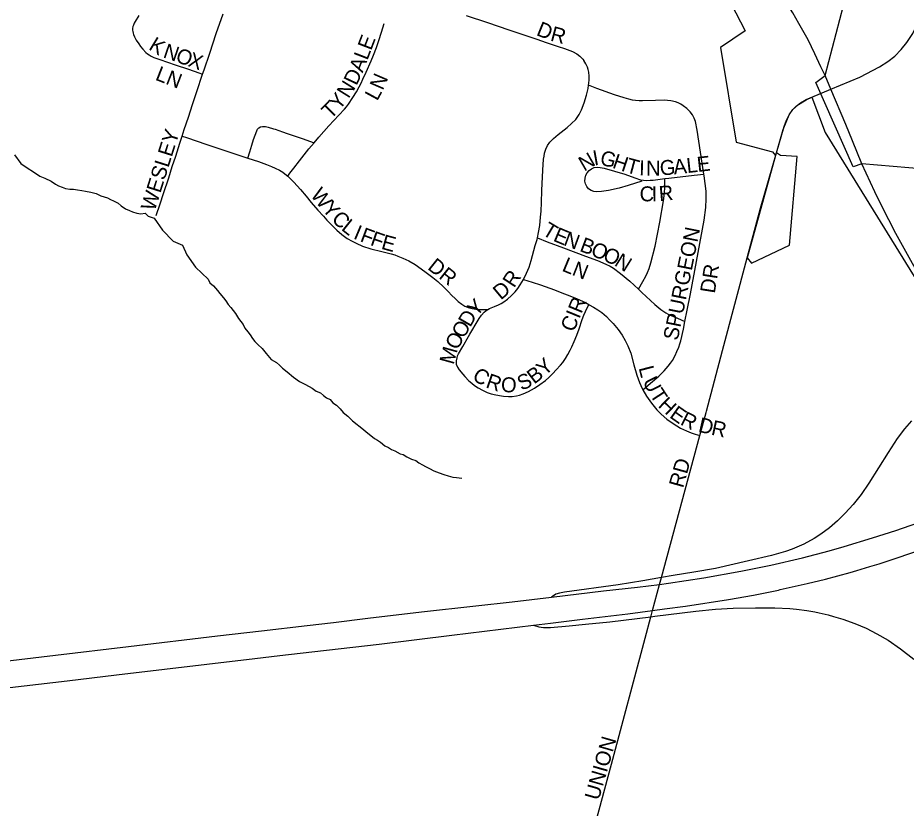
# Model space of a CAD drawing. Extents: x 1410790 to 1770854, y 448063 to 770588.
# Drawn here: x 1567206 to 1570172, y 608483 to 611122 of the extents above; entities that cross this region are included whole.
import ezdxf

# ---------------------------------------------------------------- set-up
doc = ezdxf.new("R2010")
doc.units = 0
for name, color, linetype in [('GM_X_City_Street', 7, 'Continuous'), ('GM_X_City_Street_Text', 7, 'Continuous'), ('GM_X_Corporation', 7, 'Continuous'), ('GM_X_County_Road', 7, 'Continuous'), ('GM_X_Interchange_Ramps', 7, 'Continuous'), ('GM_X_Minor_River', 7, 'Continuous'), ('GM_X_US_Route', 7, 'Continuous')]:
    doc.layers.add(name, color=color, linetype=linetype)

msp = doc.modelspace()

# ---------------------------------------------------------------- linework, layer by layer
at = {"layer": 'GM_X_City_Street'}
for points in [[(1569920.3, 610883.9), (1570017.9, 610923.2), (1570082.7, 610958), (1570111, 610975.5), (1570134.5, 610994.2), (1570155.8, 611015.4), (1570174.5, 611038.9), (1570194.2, 611069.7), (1570214.9, 611111.2), (1570258.6, 611217.6), (1570318.9, 611366.6), (1570341.6, 611428.4), (1570350.9, 611459.4), (1570360.9, 611494.8), (1570376, 611556.8)], [(1567609.8, 611129.4), (1567597.9, 611109.8), (1567594.6, 611103.8), (1567591.8, 611097.5), (1567590.3, 611092.2), (1567589.3, 611086.3), (1567589.2, 611080.7), (1567589.8, 611075.7), (1567590.9, 611070.4), (1567592.4, 611066.4), (1567595.4, 611058.6), (1567601.1, 611047.5), (1567609.5, 611034.3), (1567615.8, 611025.9), (1567622.8, 611017.3), (1567633.4, 611006.4), (1567638.3, 611002), (1567644, 610997.6), (1567651.5, 610993.2), (1567659.9, 610989.6), (1567680.3, 610982.1), (1567731.1, 610965.3), (1567775.3, 610950.3), (1567809.8, 610938.3), (1567823, 610933.8)], [(1567823, 610933.8), (1567827.9, 610948.1), (1567846.9, 611003.8), (1567868.6, 611068.8), (1567891.1, 611134.6)], [(1568702.6, 611129), (1568773.9, 611105.9), (1568845.2, 611081.8), (1568938.6, 611050.3), (1568969.8, 611039.6), (1569010.1, 611026.5), (1569031.6, 611019.2), (1569058, 611009.3), (1569072.2, 611001.4), (1569082.2, 610993.9), (1569093, 610983.3), (1569096.3, 610979.1)], [(1568195.2, 610704.6), (1568210.7, 610723.1), (1568244.9, 610761.6), (1568277.6, 610796.6), (1568296.7, 610817), (1568303.4, 610824.6), (1568309.6, 610833), (1568324.6, 610855.6), (1568336.6, 610874.6), (1568345.5, 610891), (1568352.1, 610903.9), (1568358.3, 610917.2), (1568368.9, 610940.2), (1568385.8, 610977.9), (1568393.5, 610996.7), (1568403.1, 611023.1), (1568411.1, 611045.8), (1568420.2, 611073.5), (1568429.6, 611102.4)], [(1569111.4, 610896.4), (1569112.4, 610903), (1569113.3, 610914.5), (1569113.3, 610926.9), (1569112, 610939.8), (1569109.8, 610949.5), (1569107.6, 610957), (1569102.3, 610968.6), (1569096.3, 610979.1)], [(1567754.3, 610726.9), (1567761.2, 610748.7), (1567775.4, 610789.7), (1567789, 610831.8), (1567803.2, 610875.6), (1567823, 610933.8)], [(1568940.8, 610387), (1568945, 610404.9), (1568949.2, 610428.3), (1568951.6, 610455.9), (1568952.9, 610475.8), (1568954.3, 610505.1), (1568956, 610545), (1568958.7, 610613.5), (1568961.6, 610649.8), (1568963.1, 610659.7), (1568964.9, 610669.8), (1568969, 610682.8), (1568975, 610695.3), (1568982.7, 610706.8), (1568994.4, 610719.2), (1569009.8, 610732.2), (1569040.2, 610755.4), (1569055.2, 610768.5), (1569068.6, 610782.5), (1569080.1, 610798.9), (1569088.5, 610814.8), (1569097.4, 610837.4), (1569104.9, 610863.5), (1569109.8, 610886.1), (1569111.4, 610896.4)], [(1569496.9, 610599.7), (1569474.3, 610747), (1569468.5, 610775.5), (1569464.3, 610787.2), (1569458.4, 610797.9), (1569450.8, 610807.7), (1569439.6, 610818.9), (1569428.1, 610828.3), (1569419.5, 610833.4), (1569411.1, 610837.6), (1569401.9, 610840.7), (1569386.7, 610844.5), (1569375, 610846), (1569364.5, 610846.4), (1569335.4, 610846), (1569292.2, 610844.1), (1569280.2, 610844.3), (1569268.5, 610845.6), (1569258.8, 610846.7), (1569245.8, 610849.8), (1569230.3, 610854.4), (1569198, 610864.9), (1569139.3, 610886.2), (1569111.4, 610896.4)], [(1567974.4, 610653.6), (1567980.8, 610674.4), (1567987.4, 610696.1), (1567993.2, 610715.1), (1568003.5, 610744.5), (1568006.4, 610750.1), (1568010.7, 610754.5), (1568016.3, 610757.5), (1568022.7, 610759), (1568032.4, 610758.9), (1568041.7, 610757.1), (1568059.7, 610751.6), (1568065.7, 610749.5), (1568077.9, 610745.6), (1568090.1, 610741.4), (1568105.3, 610735.8), (1568154.8, 610718.6), (1568195.2, 610704.6)], [(1567667.4, 610461.4), (1567681.1, 610500.7), (1567692.6, 610534.8), (1567710.2, 610588), (1567721.7, 610625.3), (1567733.3, 610660.3), (1567747, 610703.6), (1567754.3, 610726.9)], [(1567754.3, 610726.9), (1567769, 610721.8), (1567836.8, 610698.3), (1567960.8, 610658), (1567974.4, 610653.6)], [(1568106.9, 610593), (1568114.6, 610603), (1568127.9, 610620.3), (1568146, 610644.2), (1568178, 610684.1), (1568195.2, 610704.6)], [(1567974.4, 610653.6), (1568010, 610642), (1568036.6, 610632.2), (1568053, 610625.6), (1568065.4, 610620.3), (1568079.1, 610612.8), (1568090.2, 610606.1), (1568103.1, 610596.4), (1568106.9, 610593)], [(1569289.9, 610576.7), (1569244, 610561.4), (1569213.4, 610552.6), (1569177.9, 610545.2), (1569154.9, 610542), (1569138.9, 610540.8), (1569129.1, 610541.7), (1569119.9, 610544.8), (1569111.9, 610550.5), (1569105.7, 610558.2), (1569101.6, 610567.1), (1569099.6, 610576.8), (1569099.9, 610586.6), (1569102.5, 610596.1), (1569107.2, 610604.7), (1569113.7, 610612.1), (1569121.8, 610617.8), (1569130.9, 610621.5), (1569140.5, 610623.1), (1569150.4, 610622.5), (1569163.2, 610619.9), (1569232.5, 610599.5), (1569266.5, 610587.3), (1569285.2, 610581.1), (1569294.8, 610579.5), (1569304.6, 610579.1), (1569317.1, 610579.6), (1569327.6, 610580.2), (1569366.6, 610585.3)], [(1568106.9, 610593), (1568115.5, 610585.3), (1568127.4, 610572.9), (1568149.6, 610548.9), (1568168.2, 610526.4), (1568185.5, 610505.1), (1568207.2, 610479), (1568226.3, 610459), (1568237.3, 610446.6), (1568252.8, 610430.2), (1568271.4, 610412.5), (1568288.3, 610398.3), (1568306, 610385.5), (1568322.4, 610375.7), (1568335.2, 610369.1), (1568356.5, 610359.3), (1568384.4, 610350.5), (1568421.2, 610341.1), (1568452.2, 610333.6), (1568464.7, 610330), (1568475.3, 610326.5), (1568491.6, 610319.6), (1568511.2, 610310.1), (1568532.6, 610297.6), (1568565.4, 610275.2), (1568591.7, 610255.3), (1568608.6, 610241), (1568628.1, 610222.8), (1568644.1, 610206.4), (1568654.3, 610195.4), (1568667.1, 610183), (1568676, 610174.5), (1568688.4, 610165.2), (1568698.8, 610159.3), (1568709.3, 610155.1), (1568723, 610151.5), (1568734.9, 610149.2), (1568747.8, 610148), (1568759.8, 610147.5), (1568775, 610147.8)], [(1569366.6, 610585.3), (1569379.7, 610586.9), (1569464.5, 610596.2), (1569496.9, 610599.7)], [(1569433.3, 610107.9), (1569440.9, 610146.2), (1569452.2, 610200.7), (1569497.3, 610446.1), (1569503.1, 610488), (1569504.8, 610517), (1569504, 610542.8), (1569497.6, 610594.6), (1569496.9, 610599.7)], [(1569278.2, 610215.9), (1569292.8, 610241.1), (1569303.3, 610259.1), (1569308.8, 610270.9), (1569314.2, 610284.3), (1569320.1, 610303.2), (1569333.5, 610359.4), (1569349.9, 610439.7), (1569362.3, 610510.7), (1569365.3, 610536.7), (1569365.9, 610556.3), (1569366.6, 610585.3)], [(1568894.4, 610248.3), (1568894.6, 610248.6), (1568904.6, 610268.7), (1568912.8, 610289.7), (1568919.7, 610311.2), (1568933.9, 610361.5), (1568939.6, 610381.9), (1568940.8, 610387)], [(1568940.8, 610387), (1568973.3, 610374.3), (1569028.4, 610353.5), (1569101.9, 610325.6), (1569141.9, 610311.1), (1569169.1, 610299.8), (1569184.2, 610292.3), (1569194.9, 610285.5), (1569218.8, 610268.2), (1569249.1, 610243), (1569278.2, 610215.9)], [(1568775, 610147.8), (1568781, 610151), (1568797.4, 610158.1), (1568811.1, 610163.9), (1568820.1, 610168.1), (1568828.5, 610173.1), (1568840.6, 610182.3), (1568854.4, 610194.5), (1568866.2, 610206.7), (1568875, 610218), (1568883.8, 610230.4), (1568894.4, 610248.3)], [(1568894.4, 610248.3), (1568922.8, 610239), (1568951, 610229.9), (1568997.4, 610213.1), (1569028.1, 610201.8), (1569043.3, 610195.7), (1569074, 610183.6), (1569101, 610170.9), (1569112.7, 610164.7)], [(1569278.2, 610215.9), (1569289.9, 610204.9), (1569333, 610164.5), (1569353.4, 610148), (1569369.7, 610137), (1569377.1, 610132.4), (1569387.1, 610127.6), (1569408.1, 610118.7), (1569433.3, 610107.9)], [(1568670.7, 609963.4), (1568674.1, 609955), (1568679.5, 609946.6), (1568692.1, 609931.5), (1568698.4, 609924.4), (1568711.8, 609910.1), (1568721.5, 609901.7), (1568731.1, 609894.2), (1568742.9, 609886.6), (1568758, 609878.2), (1568773.5, 609871.1), (1568786.5, 609866.5), (1568802, 609862.6), (1568821.2, 609859.5), (1568827.6, 609858.7), (1568844.4, 609857.2), (1568856.1, 609857.7), (1568871.2, 609860.2), (1568880.9, 609862.3), (1568893.4, 609866.4), (1568911.4, 609874.3), (1568931.3, 609885.7), (1568948.4, 609897.1), (1568967.3, 609911), (1568978.6, 609920.6), (1568992.5, 609934.4), (1569003.8, 609946.6), (1569017.6, 609961.7), (1569025.5, 609971.3), (1569034.8, 609984.8), (1569042.5, 609997.6), (1569049.8, 610012), (1569055.6, 610023.2), (1569063.8, 610040.8), (1569072.5, 610061.9), (1569080.1, 610083.5), (1569090.3, 610114.5), (1569095.6, 610129.5), (1569101.6, 610141.7), (1569112.7, 610164.7)], [(1568670.7, 609963.4), (1568670.7, 609976.4), (1568672.4, 609986.9), (1568674.5, 609993.6), (1568677.5, 609999.6), (1568691.9, 610024.9), (1568710.4, 610057.7), (1568715.4, 610065.6), (1568721.6, 610076.7), (1568736.2, 610101.6), (1568746.2, 610118.3), (1568753.7, 610129), (1568763, 610139.2), (1568768.4, 610143.7), (1568775, 610147.8)], [(1569112.7, 610164.7), (1569114.1, 610163.9), (1569128.4, 610155.9), (1569143.1, 610146.7), (1569155.7, 610137.9), (1569171.6, 610124), (1569182.1, 610113.5), (1569193.6, 610101.5), (1569210.7, 610081.1), (1569224.1, 610061.9), (1569234.2, 610044.5), (1569242.8, 610026.5), (1569252.4, 610001.6), (1569262.8, 609963.3), (1569272.5, 609928.9), (1569281.5, 609904.7), (1569291.1, 609884.2), (1569293.3, 609880.1)], [(1569293.3, 609880.1), (1569318.7, 609901.8), (1569345.9, 609925.1), (1569364.4, 609943.1), (1569378, 609958.4), (1569385.5, 609968.4), (1569392.4, 609977.8), (1569401.1, 609994), (1569406.9, 610007.8), (1569412.6, 610022), (1569416.5, 610032.9), (1569419.4, 610043.7), (1569428.2, 610081.8), (1569433.3, 610107.9)], [(1569505.2, 609808.2), (1569559.1, 610010.7)], [(1569293.3, 609880.1), (1569305.1, 609858.8), (1569321.6, 609834.9), (1569340.1, 609812.5), (1569353.6, 609798.7), (1569373.1, 609781.9), (1569394, 609766.8), (1569419, 609751.9), (1569438.3, 609742.6), (1569454.6, 609736.3), (1569467.8, 609732.2), (1569483.4, 609727.4)], [(1569483.4, 609727.4), (1569504.1, 609803.9), (1569505.2, 609808.2)], [(1569320.6, 609125.4), (1569325.3, 609142.9), (1569348.9, 609229.9), (1569355.1, 609252.9), (1569483.4, 609727.4)], [(1569188, 608630.2), (1569300.3, 609050.4), (1569319.8, 609122.2), (1569320.6, 609125.4)], [(1569125.2, 608395.4), (1569188, 608630.2)]]:
    msp.add_lwpolyline(points, dxfattribs=at)
at = {"layer": 'GM_X_Corporation'}
for points in [[(1569374.6, 611580.8), (1569634.8, 611078.8), (1569552.4, 611022.7), (1569604, 610706.8), (1569725.8, 610674.8), (1569736.4, 610662), (1569641.6, 610320.7), (1569655.7, 610302.6), (1569782.2, 610362.3), (1569807.7, 610659.2), (1569752.8, 610661.9), (1569739.1, 610671.5), (1569761.4, 610749), (1569781.9, 610797.7), (1569793.7, 610815.2), (1569812.2, 610832.4), (1569838, 610848.4), (1569857.6, 610856.9), (1569901.5, 610738.7), (1570406.3, 609923)], [(1570494.5, 610594.5), (1570024.5, 610634.4), (1569995.7, 610623.7), (1569870.6, 610906.2), (1569901.3, 610929), (1569987.8, 611257.1)]]:
    msp.add_lwpolyline(points, dxfattribs=at)
at = {"layer": 'GM_X_County_Road'}
msp.add_lwpolyline([(1569559.1, 610010.7), (1569641.6, 610320.7), (1569685.7, 610486.3), (1569739.1, 610671.4), (1569764.3, 610758.8), (1569772.8, 610779.7), (1569781.9, 610797.7), (1569793.7, 610815.2), (1569805.4, 610827.2), (1569819, 610837.6), (1569838, 610848.5), (1569891.9, 610871.7), (1569920.3, 610883.9)], dxfattribs=at)
at = {"layer": 'GM_X_Interchange_Ramps'}
for points in [[(1570189.6, 609776.3), (1570166.1, 609749.1), (1570142.6, 609717.5), (1570112, 609671), (1570047.8, 609568.1), (1570021.7, 609530.3), (1569995.3, 609496.9), (1569969, 609467.6), (1569943.3, 609442.4), (1569915.9, 609418.9), (1569887, 609397.4), (1569865, 609383.2), (1569830.5, 609364.4), (1569791.3, 609347.8), (1569769.7, 609340.3), (1569722.4, 609326.7), (1569645.6, 609309.1), (1569535, 609283.6), (1569462.7, 609271.2), (1569394.6, 609259.8), (1569355.1, 609252.9), (1569292.9, 609242), (1569210.1, 609228.9), (1569031.5, 609204.1), (1569014.3, 609201.3), (1569002.6, 609197.9), (1568987.4, 609187.6)], [(1568927.4, 609093.8), (1568946, 609088.3), (1568961.2, 609086.2), (1568984.8, 609086.4), (1569046.7, 609091.5), (1569101.6, 609097.4), (1569183.2, 609105.5), (1569319.8, 609122.2), (1569333, 609123.8), (1569469.8, 609140.9), (1569535.1, 609147.2), (1569594.1, 609150.4), (1569669.5, 609152.1), (1569734, 609151.7), (1569784, 609149.5), (1569805.8, 609147.4), (1569840.6, 609142.9), (1569866.7, 609138.6), (1569881.5, 609135.5), (1569911.9, 609128.3), (1569929.9, 609123.3), (1569961.1, 609113.6), (1570001.2, 609100), (1570038.4, 609083.6), (1570074.5, 609064.8), (1570111.7, 609043.6), (1570153.2, 609015.1), (1570198.2, 608980.9)]]:
    msp.add_lwpolyline(points, dxfattribs=at)
at = {"layer": 'GM_X_Minor_River'}
for points in [[(1567194.2, 610663.9), (1567216, 610635.6), (1567233.9, 610623.4), (1567261.8, 610605.2), (1567279.7, 610593), (1567295.7, 610586.8), (1567317.6, 610576.6), (1567331.5, 610566.5), (1567341.5, 610560.4), (1567353.5, 610556.3), (1567365.4, 610552.1), (1567379.4, 610550), (1567391.4, 610549.9), (1567405.4, 610547.8), (1567419.4, 610545.7), (1567431.4, 610543.5), (1567449.4, 610539.4), (1567467.4, 610535.2), (1567483.3, 610527), (1567505.3, 610520.8), (1567515.2, 610514.8), (1567525.2, 610510.6), (1567541.2, 610502.5), (1567551.1, 610494.4), (1567565, 610484.2), (1567579, 610478.1), (1567588.9, 610474), (1567602.9, 610469.9), (1567616.9, 610467.7), (1567630.9, 610469.6), (1567640.9, 610459.5), (1567660.8, 610453.3), (1567688.5, 610413), (1567724.3, 610376.6), (1567756.2, 610362.3), (1567769.9, 610330.1), (1567799.6, 610289.8), (1567841.3, 610249.3), (1567847.2, 610237.2), (1567859.1, 610227.1), (1567873, 610210.9), (1567880.9, 610200.8), (1567892.8, 610186.7), (1567900.8, 610176.6), (1567908.7, 610164.5), (1567916.6, 610154.4), (1567924.5, 610144.3), (1567932.4, 610134.2), (1567942.3, 610118.1), (1567950.2, 610108), (1567958.2, 610097.9), (1567964.1, 610085.9), (1567974, 610073.8), (1567981.9, 610063.7), (1567989.8, 610051.6), (1567997.7, 610041.5), (1568007.6, 610031.4), (1568021.5, 610017.2), (1568035.4, 610001.1), (1568051.3, 609980.9), (1568069.2, 609970.7), (1568079.1, 609962.6), (1568089.1, 609952.5), (1568105, 609940.3), (1568126.8, 609922.1), (1568146.7, 609907.9), (1568166.7, 609897.7), (1568188.6, 609885.5), (1568202.5, 609875.3), (1568216.5, 609869.2), (1568226.4, 609861.1), (1568236.4, 609853), (1568248.3, 609846.9), (1568258.2, 609836.8), (1568270.2, 609828.6), (1568282.1, 609816.5), (1568292, 609804.4), (1568307.9, 609792.2), (1568323.8, 609776), (1568359.6, 609747.7), (1568369.5, 609739.6), (1568379.5, 609731.5), (1568397.4, 609717.3), (1568407.3, 609711.2), (1568417.3, 609705.1), (1568431.2, 609692.9), (1568443.1, 609686.8), (1568453.1, 609680.7), (1568465.1, 609676.6), (1568483, 609666.4), (1568493, 609664.3), (1568504.9, 609656.2), (1568520.9, 609648), (1568534.9, 609643.9), (1568544.8, 609635.8), (1568556.8, 609629.7), (1568566.7, 609623.6)], [(1568566.7, 609623.6), (1568580.7, 609617.4), (1568594.6, 609609.3), (1568612.6, 609603.1), (1568628.5, 609597), (1568642.5, 609592.8), (1568658.5, 609588.7), (1568670.5, 609586.6), (1568688.5, 609584.4), (1568688.5, 609584.4)]]:
    msp.add_lwpolyline(points, dxfattribs=at)
at = {"layer": 'GM_X_US_Route'}
for points in [[(1569901.3, 610929), (1569887.8, 610958.2), (1569867.2, 611001.4), (1569844.5, 611048.6), (1569814.2, 611102.9), (1569794, 611138.5), (1569780.3, 611159.5), (1569749.8, 611202.1), (1569701.7, 611263.6), (1569654.2, 611318.1), (1569604, 611368), (1569568.9, 611401.2), (1569531.8, 611435.1), (1569388.9, 611568.2), (1569328.2, 611621.3), (1569313.5, 611634.8)], [(1569920.3, 610883.9), (1569901.3, 610929)], [(1570024.5, 610634.4), (1569992.6, 610710.9), (1569970.2, 610765.3), (1569920.3, 610883.9)], [(1570351.7, 610025.5), (1570280.9, 610148.9), (1570193.3, 610301.5), (1570138, 610401.5), (1570091.3, 610492.4), (1570067.3, 610540.6), (1570038.4, 610602.6), (1570024.5, 610634.4)], [(1569751.9, 609212.6), (1569842.1, 609232.7), (1569902.6, 609248), (1569984.8, 609270.4), (1570006.9, 609276.6), (1570051, 609289.6), (1570082.3, 609299.3), (1570129.2, 609314.2), (1570197.5, 609337.4), (1570219.2, 609345), (1570268.6, 609362.5), (1570308.7, 609377.3), (1570363.8, 609398.5), (1570403.2, 609414.7), (1570454.6, 609435.5), (1570501.6, 609454.2), (1570566.6, 609482.4)], [(1566761.4, 608925.6), (1567331.6, 608993.7), (1567575.9, 609022.9), (1567872.4, 609058.5), (1568019.1, 609075.1), (1568172.4, 609092.9), (1568260.3, 609103.2), (1568374.4, 609117.4), (1568553.6, 609138.3), (1568734.7, 609159.1), (1568856.3, 609172.5), (1568987.4, 609187.6), (1569161.9, 609208.2), (1569275.6, 609220.7), (1569348.9, 609229.9), (1569379, 609233.8), (1569496.5, 609252.1), (1569620.1, 609274.5), (1569720, 609294.5), (1569825.6, 609319.3), (1569914.6, 609342.5), (1569965.2, 609356.8), (1570059.5, 609385.2), (1570137.7, 609410.5), (1570237, 609444.9)], [(1568985, 609100.8), (1569091.5, 609113.8), (1569242.5, 609131.7), (1569325.3, 609142.9), (1569365.3, 609148.3), (1569435.6, 609158), (1569578.5, 609179.6), (1569662.5, 609194.3), (1569746.1, 609211.2), (1569751.9, 609212.6)], [(1565147.1, 608648.7), (1565278, 608662.9), (1565516.3, 608690.8), (1565847.1, 608729.3), (1566065.4, 608756.3), (1566478.7, 608805.5), (1566727.4, 608834.2), (1566939, 608858.3), (1567370.7, 608908.4), (1567535.6, 608928.4), (1567997.5, 608983.2), (1568080.9, 608992.5), (1568148.2, 609000.4), (1568412.7, 609030.9), (1568655.5, 609061.2), (1568927.4, 609093.8), (1568985, 609100.8)]]:
    msp.add_lwpolyline(points, dxfattribs=at)

# ---------------------------------------------------------------- texts
at = {"layer": 'GM_X_City_Street_Text'}
for s, rotation, p in [('D', 338.0241, (1568934.4, 611064.8)), ('R', 344.9787, (1568981.4, 611046.3)), ('E', 68.8938, (1568385.5, 611010.4)), ('K', 328.7776, (1567639.8, 611018)), ('N', 341.2152, (1567688.1, 610990.2)), ('O', 340.2447, (1567729.6, 610976.1)), ('X', 340.2683, (1567771, 610961.3)), ('L', 68.9048, (1568372.9, 610977.6)), ('A', 68.88, (1568357, 610936.5)), ('LN', 338.7472, (1567662, 610915.5)), ('D', 64.78, (1568336.7, 610893.1)), ('N', 66.6982, (1568424.7, 610877.3)), ('N', 57.8939, (1568310.2, 610850.1)), ('Y', 51.2494, (1568279, 610810.6)), ('L', 61.455, (1568405.7, 610841.9)), ('T', 45.3477, (1568250.5, 610781.4)), ('WESLEY', 72.5221, (1567662.8, 610474)), ('I', 10.1093, (1569130.6, 610628.2)), ('G', 345.9161, (1569146.7, 610632.3)), ('N', 30.0566, (1569096.8, 610607.8)), ('H', 341.337, (1569188.4, 610621.9)), ('T', 345.0123, (1569233.4, 610606.8)), ('G', 3.9761, (1569351.3, 610595.3)), ('A', 6.1421, (1569397.3, 610598.5)), ('L', 6.1962, (1569441.1, 610603.3)), ('E', 6.2212, (1569476.1, 610607.1)), ('I', 358.2506, (1569279.9, 610595.9)), ('N', 359.9929, (1569303.6, 610595.2)), ('W', 308.4708, (1568181.2, 610529.3)), ('C', 0.0972, (1569282.2, 610509)), ('I', 0.9217, (1569322.6, 610509.1)), ('R', 4.9474, (1569348.4, 610509.6)), ('Y', 312.1967, (1568219, 610481.9)), ('C', 315.257, (1568250.6, 610447.2)), ('L', 321.4603, (1568283.2, 610415.3)), ('T', 329.2893, (1568953.6, 610399.5)), ('I', 337.2661, (1568323.6, 610385.8)), ('F', 339.5431, (1568345.9, 610376.5)), ('E', 337.2422, (1568990.6, 610378.1)), ('SPURGEON', 78.6872, (1569409.4, 610042.2)), ('F', 340.7137, (1568380, 610363.8)), ('E', 344.6957, (1568416.8, 610351)), ('N', 339.7913, (1569025.3, 610363.6)), ('B', 339.4752, (1569079, 610343.9)), ('O', 337.3869, (1569115.7, 610330.2)), ('O', 336.3594, (1569156.1, 610313.3)), ('L', 337.4222, (1569019.9, 610278.1)), ('N', 328.0803, (1569194.7, 610296.6)), ('DR', 321.3384, (1568571.2, 610284.7)), ('N', 338.5265, (1569053.4, 610264.2)), ('DR', 81.0309, (1569533, 610199.8)), ('R', 56.7973, (1568862.8, 610217.7)), ('D', 39.9091, (1568818.6, 610177.7)), ('Y', 46.0045, (1568736.6, 610121.8)), ('CIR', 67.7587, (1569062.3, 610070)), ('D', 59.6885, (1568716.3, 610086.3)), ('O', 60.247, (1568694.5, 610048.2)), ('O', 61.6163, (1568673.7, 610009.8)), ('M', 74.4574, (1568660.7, 609961.7)), ('Y', 42.2285, (1568964.8, 609923.8)), ('C', 325.4477, (1568719.8, 609917.5)), ('B', 37.4481, (1568929.9, 609896.8)), ('L', 284.4669, (1569278.4, 609953.1)), ('R', 340.9669, (1568765.5, 609888.4)), ('O', 357.7635, (1568818.6, 609872.5)), ('S', 24.8512, (1568887.7, 609875.8)), ('U', 296.7779, (1569291.2, 609908.3)), ('T', 303.2895, (1569314.1, 609863.7)), ('H', 316.0627, (1569341, 609825.1)), ('E', 324.8891, (1569379.1, 609789.3)), ('R', 333.5742, (1569414.9, 609764.9)), ('D', 347.5279, (1569475.5, 609739.9)), ('R', 347.7289, (1569518.7, 609730.4)), ('RD', 74.474, (1569427.1, 609549.7)), ('UNION', 73.8841, (1569145.5, 608506.8))]:
    msp.add_text(s, height=50, rotation=rotation, dxfattribs=at).set_placement(p)

doc.saveas('drawing.dxf')
